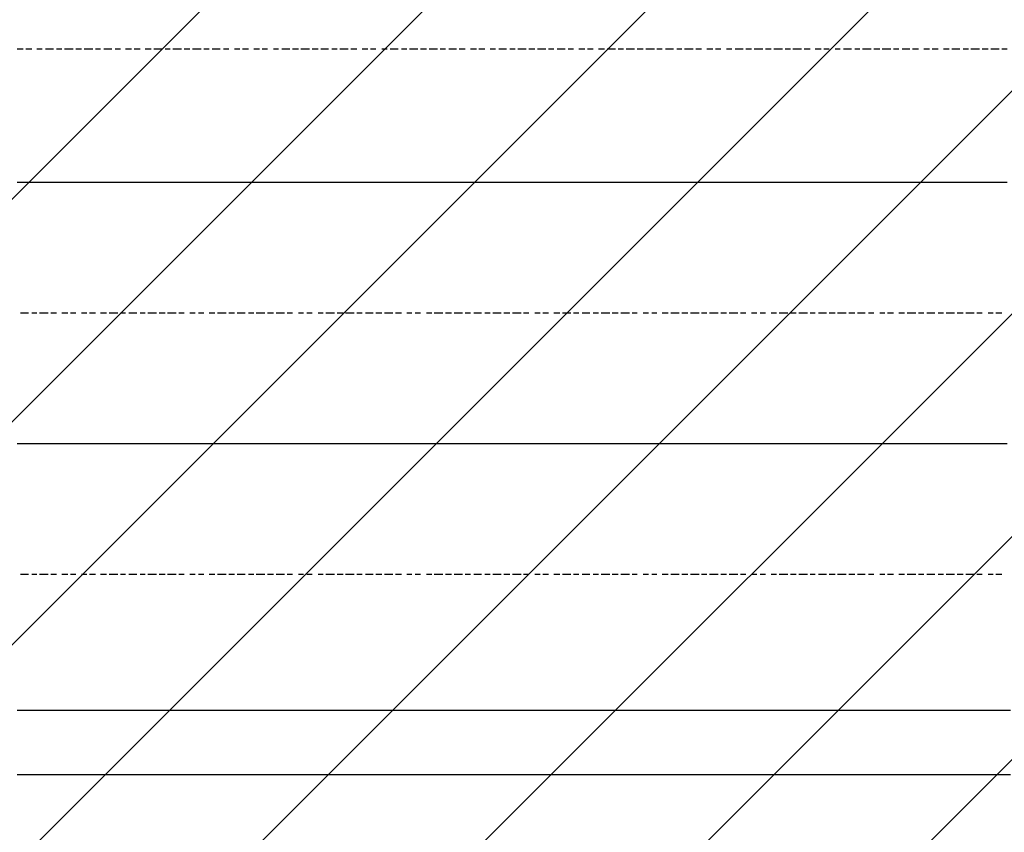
# Model space of a CAD drawing. Extents: x 997 to 109698, y 921 to 94021.
# Tile 619 of 656: x 31861 to 33360, y 45047 to 46284. Entities that reach past the tile are written whole.
import ezdxf

# ---------------------------------------------------------------- set-up
doc = ezdxf.new("R2010")
doc.units = 0
doc.header["$MEASUREMENT"] = 0
doc.layers.add('12', color=7, linetype='CONTINUOUS')
doc.layers.add('28', color=7, linetype='CONTINUOUS')

msp = doc.modelspace()

# ---------------------------------------------------------------- linework, layer by layer
at = {"layer": '12', "color": 1}
for p, q in [((31857.630503, 46239.563401), (31866.630503, 46239.563401)), ((31870.630503, 46239.563401), (31879.630503, 46239.563401)), ((31887.630503, 46239.563401), (31895.630503, 46239.563401)), ((31900.630503, 46239.563401), (31912.630503, 46239.563401)), ((31917.630503, 46239.563401), (31925.630503, 46239.563401)), ((31929.630503, 46239.563401), (31942.630503, 46239.563401)), ((31946.630503, 46239.563401), (31955.630503, 46239.563401)), ((31959.630503, 46239.563401), (31972.630503, 46239.563401)), ((31976.630503, 46239.563401), (31984.630503, 46239.563401)), ((31989.630503, 46239.563401), (32001.630503, 46239.563401)), ((32006.630503, 46239.563401), (32014.630503, 46239.563401)), ((32022.630503, 46239.563401), (32031.630503, 46239.563401)), ((32035.630503, 46239.563401), (32044.630503, 46239.563401)), ((32052.630503, 46239.563401), (32061.630503, 46239.563401)), ((32065.630503, 46239.563401), (32077.630503, 46239.563401)), ((32082.630503, 46239.563401), (32090.630503, 46239.563401)), ((32094.630503, 46239.563401), (32107.630503, 46239.563401)), ((32111.630503, 46239.563401), (32120.630503, 46239.563401)), ((32124.630503, 46239.563401), (32137.630503, 46239.563401)), ((32141.630503, 46239.563401), (32149.630503, 46239.563401)), ((32154.630503, 46239.563401), (32166.630503, 46239.563401)), ((32171.630503, 46239.563401), (32179.630503, 46239.563401)), ((32188.630503, 46239.563401), (32196.630503, 46239.563401)), ((32200.630503, 46239.563401), (32209.630503, 46239.563401)), ((32217.630503, 46239.563401), (32226.630503, 46239.563401)), ((32230.630503, 46239.563401), (32238.630503, 46239.563401)), ((32247.630503, 46239.563401), (32255.630503, 46239.563401)), ((32260.630503, 46239.563401), (32272.630503, 46239.563401)), ((32276.630503, 46239.563401), (32285.630503, 46239.563401)), ((32289.630503, 46239.563401), (32302.630503, 46239.563401)), ((32306.630503, 46239.563401), (32315.630503, 46239.563401)), ((32319.630503, 46239.563401), (32331.630503, 46239.563401)), ((32336.630503, 46239.563401), (32344.630503, 46239.563401)), ((32348.630503, 46239.563401), (32361.630503, 46239.563401)), ((32365.630503, 46239.563401), (32374.630503, 46239.563401)), ((32382.630503, 46239.563401), (32391.630503, 46239.563401)), ((32395.630503, 46239.563401), (32403.630503, 46239.563401)), ((32412.630503, 46239.563401), (32420.630503, 46239.563401)), ((32425.630503, 46239.563401), (32437.630503, 46239.563401)), ((32442.630503, 46239.563401), (32450.630503, 46239.563401)), ((32454.630503, 46239.563401), (32467.630503, 46239.563401)), ((32471.630503, 46239.563401), (32480.630503, 46239.563401)), ((32484.630503, 46239.563401), (32497.630503, 46239.563401)), ((32501.630503, 46239.563401), (32509.630503, 46239.563401)), ((32514.630503, 46239.563401), (32526.630503, 46239.563401)), ((32530.630503, 46239.563401), (32539.630503, 46239.563401)), ((32547.630503, 46239.563401), (32556.630503, 46239.563401)), ((32560.630503, 46239.563401), (32569.630503, 46239.563401)), ((32577.630503, 46239.563401), (32585.630503, 46239.563401)), ((32590.630503, 46239.563401), (32602.630503, 46239.563401)), ((32607.630503, 46239.563401), (32615.630503, 46239.563401)), ((32619.630503, 46239.563401), (32632.630503, 46239.563401)), ((32636.630503, 46239.563401), (32645.630503, 46239.563401)), ((32649.630503, 46239.563401), (32662.630503, 46239.563401)), ((32666.630503, 46239.563401), (32674.630503, 46239.563401)), ((32679.630503, 46239.563401), (32691.630503, 46239.563401)), ((32696.630503, 46239.563401), (32704.630503, 46239.563401)), ((32712.630503, 46239.563401), (32721.630503, 46239.563401)), ((32725.630503, 46239.563401), (32734.630503, 46239.563401)), ((32742.630503, 46239.563401), (32751.630503, 46239.563401)), ((32755.630503, 46239.563401), (32768.630503, 46239.563401)), ((32772.630503, 46239.563401), (32780.630503, 46239.563401)), ((32784.630503, 46239.563401), (32797.630503, 46239.563401)), ((32801.630503, 46239.563401), (32810.630503, 46239.563401)), ((32814.630503, 46239.563401), (32827.630503, 46239.563401)), ((32831.630503, 46239.563401), (32839.630503, 46239.563401)), ((32844.630503, 46239.563401), (32856.630503, 46239.563401)), ((32861.630503, 46239.563401), (32869.630503, 46239.563401)), ((32873.630503, 46239.563401), (32886.630503, 46239.563401)), ((32890.630503, 46239.563401), (32899.630503, 46239.563401)), ((32907.630503, 46239.563401), (32916.630503, 46239.563401)), ((32920.630503, 46239.563401), (32928.630503, 46239.563401)), ((32937.630503, 46239.563401), (32945.630503, 46239.563401)), ((32950.630503, 46239.563401), (32962.630503, 46239.563401)), ((32966.630503, 46239.563401), (32975.630503, 46239.563401)), ((32979.630503, 46239.563401), (32992.630503, 46239.563401)), ((32996.630503, 46239.563401), (33005.630503, 46239.563401)), ((33009.630503, 46239.563401), (33022.630503, 46239.563401)), ((33026.630503, 46239.563401), (33034.630503, 46239.563401)), ((33038.630503, 46239.563401), (33051.630503, 46239.563401)), ((33055.630503, 46239.563401), (33064.630503, 46239.563401)), ((33072.630503, 46239.563401), (33081.630503, 46239.563401)), ((33085.630503, 46239.563401), (33093.630503, 46239.563401)), ((33102.630503, 46239.563401), (33110.630503, 46239.563401)), ((33115.630503, 46239.563401), (33127.630503, 46239.563401)), ((33132.630503, 46239.563401), (33140.630503, 46239.563401)), ((33144.630503, 46239.563401), (33157.630503, 46239.563401)), ((33161.630503, 46239.563401), (33170.630503, 46239.563401)), ((33174.630503, 46239.563401), (33187.630503, 46239.563401)), ((33191.630503, 46239.563401), (33199.630503, 46239.563401)), ((33204.630503, 46239.563401), (33216.630503, 46239.563401)), ((33220.630503, 46239.563401), (33229.630503, 46239.563401)), ((33237.630503, 46239.563401), (33246.630503, 46239.563401)), ((33250.630503, 46239.563401), (33259.630503, 46239.563401)), ((33267.630503, 46239.563401), (33276.630503, 46239.563401)), ((33280.630503, 46239.563401), (33292.630503, 46239.563401)), ((33297.630503, 46239.563401), (33305.630503, 46239.563401)), ((33309.630503, 46239.563401), (33322.630503, 46239.563401)), ((33326.630503, 46239.563401), (33335.630503, 46239.563401)), ((33339.630503, 46239.563401), (33352.630503, 46239.563401)), ((33356.630503, 46239.563401), (33364.630503, 46239.563401)), ((31862.630503, 45837.563401), (31874.630503, 45837.563401)), ((31879.630503, 45837.563401), (31887.630503, 45837.563401)), ((31891.630503, 45837.563401), (31904.630503, 45837.563401)), ((31908.630503, 45837.563401), (31917.630503, 45837.563401)), ((31925.630503, 45837.563401), (31934.630503, 45837.563401)), ((31938.630503, 45837.563401), (31946.630503, 45837.563401)), ((31955.630503, 45837.563401), (31963.630503, 45837.563401)), ((31967.630503, 45837.563401), (31976.630503, 45837.563401)), ((31984.630503, 45837.563401), (31993.630503, 45837.563401)), ((31997.630503, 45837.563401), (32010.630503, 45837.563401)), ((32014.630503, 45837.563401), (32022.630503, 45837.563401)), ((32027.630503, 45837.563401), (32039.630503, 45837.563401)), ((32044.630503, 45837.563401), (32052.630503, 45837.563401)), ((32056.630503, 45837.563401), (32069.630503, 45837.563401)), ((32073.630503, 45837.563401), (32082.630503, 45837.563401)), ((32086.630503, 45837.563401), (32099.630503, 45837.563401)), ((32103.630503, 45837.563401), (32111.630503, 45837.563401)), ((32120.630503, 45837.563401), (32128.630503, 45837.563401)), ((32133.630503, 45837.563401), (32141.630503, 45837.563401)), ((32149.630503, 45837.563401), (32158.630503, 45837.563401)), ((32162.630503, 45837.563401), (32175.630503, 45837.563401)), ((32179.630503, 45837.563401), (32188.630503, 45837.563401)), ((32192.630503, 45837.563401), (32204.630503, 45837.563401)), ((32209.630503, 45837.563401), (32217.630503, 45837.563401)), ((32221.630503, 45837.563401), (32234.630503, 45837.563401)), ((32238.630503, 45837.563401), (32247.630503, 45837.563401)), ((32251.630503, 45837.563401), (32264.630503, 45837.563401)), ((32268.630503, 45837.563401), (32276.630503, 45837.563401)), ((32285.630503, 45837.563401), (32293.630503, 45837.563401)), ((32298.630503, 45837.563401), (32306.630503, 45837.563401)), ((32315.630503, 45837.563401), (32323.630503, 45837.563401)), ((32327.630503, 45837.563401), (32340.630503, 45837.563401)), ((32344.630503, 45837.563401), (32353.630503, 45837.563401)), ((32357.630503, 45837.563401), (32370.630503, 45837.563401)), ((32374.630503, 45837.563401), (32382.630503, 45837.563401)), ((32387.630503, 45837.563401), (32399.630503, 45837.563401)), ((32403.630503, 45837.563401), (32412.630503, 45837.563401)), ((32416.630503, 45837.563401), (32429.630503, 45837.563401)), ((32433.630503, 45837.563401), (32442.630503, 45837.563401)), ((32450.630503, 45837.563401), (32458.630503, 45837.563401)), ((32463.630503, 45837.563401), (32471.630503, 45837.563401)), ((32480.630503, 45837.563401), (32488.630503, 45837.563401)), ((32492.630503, 45837.563401), (32505.630503, 45837.563401)), ((32509.630503, 45837.563401), (32518.630503, 45837.563401)), ((32522.630503, 45837.563401), (32535.630503, 45837.563401)), ((32539.630503, 45837.563401), (32547.630503, 45837.563401)), ((32552.630503, 45837.563401), (32564.630503, 45837.563401)), ((32569.630503, 45837.563401), (32577.630503, 45837.563401)), ((32581.630503, 45837.563401), (32594.630503, 45837.563401)), ((32598.630503, 45837.563401), (32607.630503, 45837.563401)), ((32611.630503, 45837.563401), (32624.630503, 45837.563401)), ((32628.630503, 45837.563401), (32636.630503, 45837.563401)), ((32645.630503, 45837.563401), (32653.630503, 45837.563401)), ((32657.630503, 45837.563401), (32666.630503, 45837.563401)), ((32674.630503, 45837.563401), (32683.630503, 45837.563401)), ((32687.630503, 45837.563401), (32700.630503, 45837.563401)), ((32704.630503, 45837.563401), (32712.630503, 45837.563401)), ((32717.630503, 45837.563401), (32729.630503, 45837.563401)), ((32734.630503, 45837.563401), (32742.630503, 45837.563401)), ((32746.630503, 45837.563401), (32759.630503, 45837.563401)), ((32763.630503, 45837.563401), (32772.630503, 45837.563401)), ((32776.630503, 45837.563401), (32789.630503, 45837.563401)), ((32793.630503, 45837.563401), (32801.630503, 45837.563401)), ((32810.630503, 45837.563401), (32818.630503, 45837.563401)), ((32823.630503, 45837.563401), (32831.630503, 45837.563401)), ((32839.630503, 45837.563401), (32848.630503, 45837.563401)), ((32852.630503, 45837.563401), (32865.630503, 45837.563401)), ((32869.630503, 45837.563401), (32878.630503, 45837.563401)), ((32882.630503, 45837.563401), (32895.630503, 45837.563401)), ((32899.630503, 45837.563401), (32907.630503, 45837.563401)), ((32911.630503, 45837.563401), (32924.630503, 45837.563401)), ((32928.630503, 45837.563401), (32937.630503, 45837.563401)), ((32941.630503, 45837.563401), (32954.630503, 45837.563401)), ((32958.630503, 45837.563401), (32966.630503, 45837.563401)), ((32975.630503, 45837.563401), (32983.630503, 45837.563401)), ((32988.630503, 45837.563401), (32996.630503, 45837.563401)), ((33005.630503, 45837.563401), (33013.630503, 45837.563401)), ((33017.630503, 45837.563401), (33030.630503, 45837.563401)), ((33034.630503, 45837.563401), (33043.630503, 45837.563401)), ((33047.630503, 45837.563401), (33060.630503, 45837.563401)), ((33064.630503, 45837.563401), (33072.630503, 45837.563401)), ((33077.630503, 45837.563401), (33089.630503, 45837.563401)), ((33093.630503, 45837.563401), (33102.630503, 45837.563401)), ((33106.630503, 45837.563401), (33119.630503, 45837.563401)), ((33123.630503, 45837.563401), (33132.630503, 45837.563401)), ((33136.630503, 45837.563401), (33148.630503, 45837.563401)), ((33153.630503, 45837.563401), (33161.630503, 45837.563401)), ((33170.630503, 45837.563401), (33178.630503, 45837.563401)), ((33182.630503, 45837.563401), (33191.630503, 45837.563401)), ((33199.630503, 45837.563401), (33208.630503, 45837.563401)), ((33212.630503, 45837.563401), (33225.630503, 45837.563401)), ((33229.630503, 45837.563401), (33237.630503, 45837.563401)), ((33242.630503, 45837.563401), (33254.630503, 45837.563401)), ((33259.630503, 45837.563401), (33267.630503, 45837.563401)), ((33271.630503, 45837.563401), (33284.630503, 45837.563401)), ((33288.630503, 45837.563401), (33297.630503, 45837.563401)), ((33301.630503, 45837.563401), (33314.630503, 45837.563401)), ((33318.630503, 45837.563401), (33326.630503, 45837.563401)), ((33335.630503, 45837.563401), (33343.630503, 45837.563401)), ((33347.630503, 45837.563401), (33356.630503, 45837.563401)), ((31862.630503, 45439.563401), (31874.630503, 45439.563401)), ((31879.630503, 45439.563401), (31887.630503, 45439.563401)), ((31891.630503, 45439.563401), (31904.630503, 45439.563401)), ((31908.630503, 45439.563401), (31917.630503, 45439.563401)), ((31925.630503, 45439.563401), (31934.630503, 45439.563401)), ((31938.630503, 45439.563401), (31946.630503, 45439.563401)), ((31955.630503, 45439.563401), (31963.630503, 45439.563401)), ((31967.630503, 45439.563401), (31976.630503, 45439.563401)), ((31984.630503, 45439.563401), (31993.630503, 45439.563401)), ((31997.630503, 45439.563401), (32010.630503, 45439.563401)), ((32014.630503, 45439.563401), (32022.630503, 45439.563401)), ((32027.630503, 45439.563401), (32039.630503, 45439.563401)), ((32044.630503, 45439.563401), (32052.630503, 45439.563401)), ((32056.630503, 45439.563401), (32069.630503, 45439.563401)), ((32073.630503, 45439.563401), (32082.630503, 45439.563401)), ((32086.630503, 45439.563401), (32099.630503, 45439.563401)), ((32103.630503, 45439.563401), (32111.630503, 45439.563401)), ((32120.630503, 45439.563401), (32128.630503, 45439.563401)), ((32133.630503, 45439.563401), (32141.630503, 45439.563401)), ((32149.630503, 45439.563401), (32158.630503, 45439.563401)), ((32162.630503, 45439.563401), (32175.630503, 45439.563401)), ((32179.630503, 45439.563401), (32188.630503, 45439.563401)), ((32192.630503, 45439.563401), (32204.630503, 45439.563401)), ((32209.630503, 45439.563401), (32217.630503, 45439.563401)), ((32221.630503, 45439.563401), (32234.630503, 45439.563401)), ((32238.630503, 45439.563401), (32247.630503, 45439.563401)), ((32251.630503, 45439.563401), (32264.630503, 45439.563401)), ((32268.630503, 45439.563401), (32276.630503, 45439.563401)), ((32285.630503, 45439.563401), (32293.630503, 45439.563401)), ((32298.630503, 45439.563401), (32306.630503, 45439.563401)), ((32315.630503, 45439.563401), (32323.630503, 45439.563401)), ((32327.630503, 45439.563401), (32340.630503, 45439.563401)), ((32344.630503, 45439.563401), (32353.630503, 45439.563401)), ((32357.630503, 45439.563401), (32370.630503, 45439.563401)), ((32374.630503, 45439.563401), (32382.630503, 45439.563401)), ((32387.630503, 45439.563401), (32399.630503, 45439.563401)), ((32403.630503, 45439.563401), (32412.630503, 45439.563401)), ((32416.630503, 45439.563401), (32429.630503, 45439.563401)), ((32433.630503, 45439.563401), (32442.630503, 45439.563401)), ((32450.630503, 45439.563401), (32458.630503, 45439.563401)), ((32463.630503, 45439.563401), (32471.630503, 45439.563401)), ((32480.630503, 45439.563401), (32488.630503, 45439.563401)), ((32492.630503, 45439.563401), (32505.630503, 45439.563401)), ((32509.630503, 45439.563401), (32518.630503, 45439.563401)), ((32522.630503, 45439.563401), (32535.630503, 45439.563401)), ((32539.630503, 45439.563401), (32547.630503, 45439.563401)), ((32552.630503, 45439.563401), (32564.630503, 45439.563401)), ((32569.630503, 45439.563401), (32577.630503, 45439.563401)), ((32581.630503, 45439.563401), (32594.630503, 45439.563401)), ((32598.630503, 45439.563401), (32607.630503, 45439.563401)), ((32611.630503, 45439.563401), (32624.630503, 45439.563401)), ((32628.630503, 45439.563401), (32636.630503, 45439.563401)), ((32645.630503, 45439.563401), (32653.630503, 45439.563401)), ((32657.630503, 45439.563401), (32666.630503, 45439.563401)), ((32674.630503, 45439.563401), (32683.630503, 45439.563401)), ((32687.630503, 45439.563401), (32700.630503, 45439.563401)), ((32704.630503, 45439.563401), (32712.630503, 45439.563401)), ((32717.630503, 45439.563401), (32729.630503, 45439.563401)), ((32734.630503, 45439.563401), (32742.630503, 45439.563401)), ((32746.630503, 45439.563401), (32759.630503, 45439.563401)), ((32763.630503, 45439.563401), (32772.630503, 45439.563401)), ((32776.630503, 45439.563401), (32789.630503, 45439.563401)), ((32793.630503, 45439.563401), (32801.630503, 45439.563401)), ((32810.630503, 45439.563401), (32818.630503, 45439.563401)), ((32823.630503, 45439.563401), (32831.630503, 45439.563401)), ((32839.630503, 45439.563401), (32848.630503, 45439.563401)), ((32852.630503, 45439.563401), (32865.630503, 45439.563401)), ((32869.630503, 45439.563401), (32878.630503, 45439.563401)), ((32882.630503, 45439.563401), (32895.630503, 45439.563401)), ((32899.630503, 45439.563401), (32907.630503, 45439.563401)), ((32911.630503, 45439.563401), (32924.630503, 45439.563401)), ((32928.630503, 45439.563401), (32937.630503, 45439.563401)), ((32941.630503, 45439.563401), (32954.630503, 45439.563401)), ((32958.630503, 45439.563401), (32966.630503, 45439.563401)), ((32975.630503, 45439.563401), (32983.630503, 45439.563401)), ((32988.630503, 45439.563401), (32996.630503, 45439.563401)), ((33005.630503, 45439.563401), (33013.630503, 45439.563401)), ((33017.630503, 45439.563401), (33030.630503, 45439.563401)), ((33034.630503, 45439.563401), (33043.630503, 45439.563401)), ((33047.630503, 45439.563401), (33060.630503, 45439.563401)), ((33064.630503, 45439.563401), (33072.630503, 45439.563401)), ((33077.630503, 45439.563401), (33089.630503, 45439.563401)), ((33093.630503, 45439.563401), (33102.630503, 45439.563401)), ((33106.630503, 45439.563401), (33119.630503, 45439.563401)), ((33123.630503, 45439.563401), (33132.630503, 45439.563401)), ((33136.630503, 45439.563401), (33148.630503, 45439.563401)), ((33153.630503, 45439.563401), (33161.630503, 45439.563401)), ((33170.630503, 45439.563401), (33178.630503, 45439.563401)), ((33182.630503, 45439.563401), (33191.630503, 45439.563401)), ((33199.630503, 45439.563401), (33208.630503, 45439.563401)), ((33212.630503, 45439.563401), (33225.630503, 45439.563401)), ((33229.630503, 45439.563401), (33237.630503, 45439.563401)), ((33242.630503, 45439.563401), (33254.630503, 45439.563401)), ((33259.630503, 45439.563401), (33267.630503, 45439.563401)), ((33271.630503, 45439.563401), (33284.630503, 45439.563401)), ((33288.630503, 45439.563401), (33297.630503, 45439.563401)), ((33301.630503, 45439.563401), (33314.630503, 45439.563401)), ((33318.630503, 45439.563401), (33326.630503, 45439.563401)), ((33335.630503, 45439.563401), (33343.630503, 45439.563401)), ((33347.630503, 45439.563401), (33356.630503, 45439.563401))]:
    msp.add_line(p, q, dxfattribs=at)
at = {"layer": '12', "color": 5}
for p, q in [((31857.630503, 46036.563401), (31866.630503, 46036.563401)), ((31866.630503, 46036.563401), (31874.630503, 46036.563401)), ((31874.630503, 46036.563401), (31887.630503, 46036.563401)), ((31887.630503, 46036.563401), (31895.630503, 46036.563401)), ((31895.630503, 46036.563401), (31904.630503, 46036.563401)), ((31904.630503, 46036.563401), (31917.630503, 46036.563401)), ((31917.630503, 46036.563401), (31925.630503, 46036.563401)), ((31925.630503, 46036.563401), (31934.630503, 46036.563401)), ((31934.630503, 46036.563401), (31946.630503, 46036.563401)), ((31946.630503, 46036.563401), (31955.630503, 46036.563401)), ((31955.630503, 46036.563401), (31967.630503, 46036.563401)), ((31967.630503, 46036.563401), (31976.630503, 46036.563401)), ((31976.630503, 46036.563401), (31984.630503, 46036.563401)), ((31984.630503, 46036.563401), (31997.630503, 46036.563401)), ((31997.630503, 46036.563401), (32006.630503, 46036.563401)), ((32006.630503, 46036.563401), (32014.630503, 46036.563401)), ((32014.630503, 46036.563401), (32027.630503, 46036.563401)), ((32027.630503, 46036.563401), (32035.630503, 46036.563401)), ((32035.630503, 46036.563401), (32044.630503, 46036.563401)), ((32044.630503, 46036.563401), (32056.630503, 46036.563401)), ((32056.630503, 46036.563401), (32065.630503, 46036.563401)), ((32065.630503, 46036.563401), (32077.630503, 46036.563401)), ((32077.630503, 46036.563401), (32086.630503, 46036.563401)), ((32086.630503, 46036.563401), (32094.630503, 46036.563401)), ((32094.630503, 46036.563401), (32107.630503, 46036.563401)), ((32107.630503, 46036.563401), (32116.630503, 46036.563401)), ((32116.630503, 46036.563401), (32124.630503, 46036.563401)), ((32124.630503, 46036.563401), (32137.630503, 46036.563401)), ((32137.630503, 46036.563401), (32145.630503, 46036.563401)), ((32145.630503, 46036.563401), (32154.630503, 46036.563401)), ((32154.630503, 46036.563401), (32166.630503, 46036.563401)), ((32166.630503, 46036.563401), (32175.630503, 46036.563401)), ((32175.630503, 46036.563401), (32188.630503, 46036.563401)), ((32188.630503, 46036.563401), (32196.630503, 46036.563401)), ((32196.630503, 46036.563401), (32204.630503, 46036.563401)), ((32204.630503, 46036.563401), (32217.630503, 46036.563401)), ((32217.630503, 46036.563401), (32226.630503, 46036.563401)), ((32226.630503, 46036.563401), (32234.630503, 46036.563401)), ((32234.630503, 46036.563401), (32247.630503, 46036.563401)), ((32247.630503, 46036.563401), (32255.630503, 46036.563401)), ((32255.630503, 46036.563401), (32264.630503, 46036.563401)), ((32264.630503, 46036.563401), (32276.630503, 46036.563401)), ((32276.630503, 46036.563401), (32285.630503, 46036.563401)), ((32285.630503, 46036.563401), (32293.630503, 46036.563401)), ((32293.630503, 46036.563401), (32306.630503, 46036.563401)), ((32306.630503, 46036.563401), (32315.630503, 46036.563401)), ((32315.630503, 46036.563401), (32327.630503, 46036.563401)), ((32327.630503, 46036.563401), (32336.630503, 46036.563401)), ((32336.630503, 46036.563401), (32344.630503, 46036.563401)), ((32344.630503, 46036.563401), (32357.630503, 46036.563401)), ((32357.630503, 46036.563401), (32365.630503, 46036.563401)), ((32365.630503, 46036.563401), (32374.630503, 46036.563401)), ((32374.630503, 46036.563401), (32387.630503, 46036.563401)), ((32387.630503, 46036.563401), (32395.630503, 46036.563401)), ((32395.630503, 46036.563401), (32403.630503, 46036.563401)), ((32403.630503, 46036.563401), (32416.630503, 46036.563401)), ((32416.630503, 46036.563401), (32425.630503, 46036.563401)), ((32425.630503, 46036.563401), (32437.630503, 46036.563401)), ((32437.630503, 46036.563401), (32446.630503, 46036.563401)), ((32446.630503, 46036.563401), (32454.630503, 46036.563401)), ((32454.630503, 46036.563401), (32467.630503, 46036.563401)), ((32467.630503, 46036.563401), (32475.630503, 46036.563401)), ((32475.630503, 46036.563401), (32484.630503, 46036.563401)), ((32484.630503, 46036.563401), (32497.630503, 46036.563401)), ((32497.630503, 46036.563401), (32505.630503, 46036.563401)), ((32505.630503, 46036.563401), (32514.630503, 46036.563401)), ((32514.630503, 46036.563401), (32526.630503, 46036.563401)), ((32526.630503, 46036.563401), (32535.630503, 46036.563401)), ((32535.630503, 46036.563401), (32547.630503, 46036.563401)), ((32547.630503, 46036.563401), (32556.630503, 46036.563401)), ((32556.630503, 46036.563401), (32564.630503, 46036.563401)), ((32564.630503, 46036.563401), (32577.630503, 46036.563401)), ((32577.630503, 46036.563401), (32585.630503, 46036.563401)), ((32585.630503, 46036.563401), (32594.630503, 46036.563401)), ((32594.630503, 46036.563401), (32607.630503, 46036.563401)), ((32607.630503, 46036.563401), (32615.630503, 46036.563401)), ((32615.630503, 46036.563401), (32624.630503, 46036.563401)), ((32624.630503, 46036.563401), (32636.630503, 46036.563401)), ((32636.630503, 46036.563401), (32645.630503, 46036.563401)), ((32645.630503, 46036.563401), (32657.630503, 46036.563401)), ((32657.630503, 46036.563401), (32666.630503, 46036.563401)), ((32666.630503, 46036.563401), (32674.630503, 46036.563401)), ((32674.630503, 46036.563401), (32687.630503, 46036.563401)), ((32687.630503, 46036.563401), (32696.630503, 46036.563401)), ((32696.630503, 46036.563401), (32704.630503, 46036.563401)), ((32704.630503, 46036.563401), (32717.630503, 46036.563401)), ((32717.630503, 46036.563401), (32725.630503, 46036.563401)), ((32725.630503, 46036.563401), (32734.630503, 46036.563401)), ((32734.630503, 46036.563401), (32746.630503, 46036.563401)), ((32746.630503, 46036.563401), (32755.630503, 46036.563401)), ((32755.630503, 46036.563401), (32768.630503, 46036.563401)), ((32768.630503, 46036.563401), (32776.630503, 46036.563401)), ((32776.630503, 46036.563401), (32784.630503, 46036.563401)), ((32784.630503, 46036.563401), (32797.630503, 46036.563401)), ((32797.630503, 46036.563401), (32806.630503, 46036.563401)), ((32806.630503, 46036.563401), (32814.630503, 46036.563401)), ((32814.630503, 46036.563401), (32827.630503, 46036.563401)), ((32827.630503, 46036.563401), (32835.630503, 46036.563401)), ((32835.630503, 46036.563401), (32844.630503, 46036.563401)), ((32844.630503, 46036.563401), (32856.630503, 46036.563401)), ((32856.630503, 46036.563401), (32865.630503, 46036.563401)), ((32865.630503, 46036.563401), (32873.630503, 46036.563401)), ((32873.630503, 46036.563401), (32886.630503, 46036.563401)), ((32886.630503, 46036.563401), (32895.630503, 46036.563401)), ((32895.630503, 46036.563401), (32907.630503, 46036.563401)), ((32907.630503, 46036.563401), (32916.630503, 46036.563401)), ((32916.630503, 46036.563401), (32924.630503, 46036.563401)), ((32924.630503, 46036.563401), (32937.630503, 46036.563401)), ((32937.630503, 46036.563401), (32945.630503, 46036.563401)), ((32945.630503, 46036.563401), (32954.630503, 46036.563401)), ((32954.630503, 46036.563401), (32966.630503, 46036.563401)), ((32966.630503, 46036.563401), (32975.630503, 46036.563401)), ((32975.630503, 46036.563401), (32983.630503, 46036.563401)), ((32983.630503, 46036.563401), (32996.630503, 46036.563401)), ((32996.630503, 46036.563401), (33005.630503, 46036.563401)), ((33005.630503, 46036.563401), (33017.630503, 46036.563401)), ((33017.630503, 46036.563401), (33026.630503, 46036.563401)), ((33026.630503, 46036.563401), (33034.630503, 46036.563401)), ((33034.630503, 46036.563401), (33047.630503, 46036.563401)), ((33047.630503, 46036.563401), (33055.630503, 46036.563401)), ((33055.630503, 46036.563401), (33064.630503, 46036.563401)), ((33064.630503, 46036.563401), (33077.630503, 46036.563401)), ((33077.630503, 46036.563401), (33085.630503, 46036.563401)), ((33085.630503, 46036.563401), (33093.630503, 46036.563401)), ((33093.630503, 46036.563401), (33106.630503, 46036.563401)), ((33106.630503, 46036.563401), (33115.630503, 46036.563401)), ((33115.630503, 46036.563401), (33127.630503, 46036.563401)), ((33127.630503, 46036.563401), (33136.630503, 46036.563401)), ((33136.630503, 46036.563401), (33144.630503, 46036.563401)), ((33144.630503, 46036.563401), (33157.630503, 46036.563401)), ((33157.630503, 46036.563401), (33165.630503, 46036.563401)), ((33165.630503, 46036.563401), (33174.630503, 46036.563401)), ((33174.630503, 46036.563401), (33187.630503, 46036.563401)), ((33187.630503, 46036.563401), (33195.630503, 46036.563401)), ((33195.630503, 46036.563401), (33204.630503, 46036.563401)), ((33204.630503, 46036.563401), (33216.630503, 46036.563401)), ((33216.630503, 46036.563401), (33225.630503, 46036.563401)), ((33225.630503, 46036.563401), (33237.630503, 46036.563401)), ((33237.630503, 46036.563401), (33246.630503, 46036.563401)), ((33246.630503, 46036.563401), (33254.630503, 46036.563401)), ((33254.630503, 46036.563401), (33267.630503, 46036.563401)), ((33267.630503, 46036.563401), (33276.630503, 46036.563401)), ((33276.630503, 46036.563401), (33284.630503, 46036.563401)), ((33284.630503, 46036.563401), (33297.630503, 46036.563401)), ((33297.630503, 46036.563401), (33305.630503, 46036.563401)), ((33305.630503, 46036.563401), (33314.630503, 46036.563401)), ((33314.630503, 46036.563401), (33326.630503, 46036.563401)), ((33326.630503, 46036.563401), (33335.630503, 46036.563401)), ((33335.630503, 46036.563401), (33347.630503, 46036.563401)), ((33347.630503, 46036.563401), (33356.630503, 46036.563401)), ((33356.630503, 46036.563401), (33364.630503, 46036.563401)), ((31857.630503, 45638.563401), (31866.630503, 45638.563401)), ((31866.630503, 45638.563401), (31874.630503, 45638.563401)), ((31874.630503, 45638.563401), (31887.630503, 45638.563401)), ((31887.630503, 45638.563401), (31895.630503, 45638.563401)), ((31895.630503, 45638.563401), (31904.630503, 45638.563401)), ((31904.630503, 45638.563401), (31917.630503, 45638.563401)), ((31917.630503, 45638.563401), (31925.630503, 45638.563401)), ((31925.630503, 45638.563401), (31934.630503, 45638.563401)), ((31934.630503, 45638.563401), (31946.630503, 45638.563401)), ((31946.630503, 45638.563401), (31955.630503, 45638.563401)), ((31955.630503, 45638.563401), (31967.630503, 45638.563401)), ((31967.630503, 45638.563401), (31976.630503, 45638.563401)), ((31976.630503, 45638.563401), (31984.630503, 45638.563401)), ((31984.630503, 45638.563401), (31997.630503, 45638.563401)), ((31997.630503, 45638.563401), (32006.630503, 45638.563401)), ((32006.630503, 45638.563401), (32014.630503, 45638.563401)), ((32014.630503, 45638.563401), (32027.630503, 45638.563401)), ((32027.630503, 45638.563401), (32035.630503, 45638.563401)), ((32035.630503, 45638.563401), (32044.630503, 45638.563401)), ((32044.630503, 45638.563401), (32056.630503, 45638.563401)), ((32056.630503, 45638.563401), (32065.630503, 45638.563401)), ((32065.630503, 45638.563401), (32077.630503, 45638.563401)), ((32077.630503, 45638.563401), (32086.630503, 45638.563401)), ((32086.630503, 45638.563401), (32094.630503, 45638.563401)), ((32094.630503, 45638.563401), (32107.630503, 45638.563401)), ((32107.630503, 45638.563401), (32116.630503, 45638.563401)), ((32116.630503, 45638.563401), (32124.630503, 45638.563401)), ((32124.630503, 45638.563401), (32137.630503, 45638.563401)), ((32137.630503, 45638.563401), (32145.630503, 45638.563401)), ((32145.630503, 45638.563401), (32154.630503, 45638.563401)), ((32154.630503, 45638.563401), (32166.630503, 45638.563401)), ((32166.630503, 45638.563401), (32175.630503, 45638.563401)), ((32175.630503, 45638.563401), (32188.630503, 45638.563401)), ((32188.630503, 45638.563401), (32196.630503, 45638.563401)), ((32196.630503, 45638.563401), (32204.630503, 45638.563401)), ((32204.630503, 45638.563401), (32217.630503, 45638.563401)), ((32217.630503, 45638.563401), (32226.630503, 45638.563401)), ((32226.630503, 45638.563401), (32234.630503, 45638.563401)), ((32234.630503, 45638.563401), (32247.630503, 45638.563401)), ((32247.630503, 45638.563401), (32255.630503, 45638.563401)), ((32255.630503, 45638.563401), (32264.630503, 45638.563401)), ((32264.630503, 45638.563401), (32276.630503, 45638.563401)), ((32276.630503, 45638.563401), (32285.630503, 45638.563401)), ((32285.630503, 45638.563401), (32293.630503, 45638.563401)), ((32293.630503, 45638.563401), (32306.630503, 45638.563401)), ((32306.630503, 45638.563401), (32315.630503, 45638.563401)), ((32315.630503, 45638.563401), (32327.630503, 45638.563401)), ((32327.630503, 45638.563401), (32336.630503, 45638.563401)), ((32336.630503, 45638.563401), (32344.630503, 45638.563401)), ((32344.630503, 45638.563401), (32357.630503, 45638.563401)), ((32357.630503, 45638.563401), (32365.630503, 45638.563401)), ((32365.630503, 45638.563401), (32374.630503, 45638.563401)), ((32374.630503, 45638.563401), (32387.630503, 45638.563401)), ((32387.630503, 45638.563401), (32395.630503, 45638.563401)), ((32395.630503, 45638.563401), (32403.630503, 45638.563401)), ((32403.630503, 45638.563401), (32416.630503, 45638.563401)), ((32416.630503, 45638.563401), (32425.630503, 45638.563401)), ((32425.630503, 45638.563401), (32437.630503, 45638.563401)), ((32437.630503, 45638.563401), (32446.630503, 45638.563401)), ((32446.630503, 45638.563401), (32454.630503, 45638.563401)), ((32454.630503, 45638.563401), (32467.630503, 45638.563401)), ((32467.630503, 45638.563401), (32475.630503, 45638.563401)), ((32475.630503, 45638.563401), (32484.630503, 45638.563401)), ((32484.630503, 45638.563401), (32497.630503, 45638.563401)), ((32497.630503, 45638.563401), (32505.630503, 45638.563401)), ((32505.630503, 45638.563401), (32514.630503, 45638.563401)), ((32514.630503, 45638.563401), (32526.630503, 45638.563401)), ((32526.630503, 45638.563401), (32535.630503, 45638.563401)), ((32535.630503, 45638.563401), (32547.630503, 45638.563401)), ((32547.630503, 45638.563401), (32556.630503, 45638.563401)), ((32556.630503, 45638.563401), (32564.630503, 45638.563401)), ((32564.630503, 45638.563401), (32577.630503, 45638.563401)), ((32577.630503, 45638.563401), (32585.630503, 45638.563401)), ((32585.630503, 45638.563401), (32594.630503, 45638.563401)), ((32594.630503, 45638.563401), (32607.630503, 45638.563401)), ((32607.630503, 45638.563401), (32615.630503, 45638.563401)), ((32615.630503, 45638.563401), (32624.630503, 45638.563401)), ((32624.630503, 45638.563401), (32636.630503, 45638.563401)), ((32636.630503, 45638.563401), (32645.630503, 45638.563401)), ((32645.630503, 45638.563401), (32657.630503, 45638.563401)), ((32657.630503, 45638.563401), (32666.630503, 45638.563401)), ((32666.630503, 45638.563401), (32674.630503, 45638.563401)), ((32674.630503, 45638.563401), (32687.630503, 45638.563401)), ((32687.630503, 45638.563401), (32696.630503, 45638.563401)), ((32696.630503, 45638.563401), (32704.630503, 45638.563401)), ((32704.630503, 45638.563401), (32717.630503, 45638.563401)), ((32717.630503, 45638.563401), (32725.630503, 45638.563401)), ((32725.630503, 45638.563401), (32734.630503, 45638.563401)), ((32734.630503, 45638.563401), (32746.630503, 45638.563401)), ((32746.630503, 45638.563401), (32755.630503, 45638.563401)), ((32755.630503, 45638.563401), (32768.630503, 45638.563401)), ((32768.630503, 45638.563401), (32776.630503, 45638.563401)), ((32776.630503, 45638.563401), (32784.630503, 45638.563401)), ((32784.630503, 45638.563401), (32797.630503, 45638.563401)), ((32797.630503, 45638.563401), (32806.630503, 45638.563401)), ((32806.630503, 45638.563401), (32814.630503, 45638.563401)), ((32814.630503, 45638.563401), (32827.630503, 45638.563401)), ((32827.630503, 45638.563401), (32835.630503, 45638.563401)), ((32835.630503, 45638.563401), (32844.630503, 45638.563401)), ((32844.630503, 45638.563401), (32856.630503, 45638.563401)), ((32856.630503, 45638.563401), (32865.630503, 45638.563401)), ((32865.630503, 45638.563401), (32873.630503, 45638.563401)), ((32873.630503, 45638.563401), (32886.630503, 45638.563401)), ((32886.630503, 45638.563401), (32895.630503, 45638.563401)), ((32895.630503, 45638.563401), (32907.630503, 45638.563401)), ((32907.630503, 45638.563401), (32916.630503, 45638.563401)), ((32916.630503, 45638.563401), (32924.630503, 45638.563401)), ((32924.630503, 45638.563401), (32937.630503, 45638.563401)), ((32937.630503, 45638.563401), (32945.630503, 45638.563401)), ((32945.630503, 45638.563401), (32954.630503, 45638.563401)), ((32954.630503, 45638.563401), (32966.630503, 45638.563401)), ((32966.630503, 45638.563401), (32975.630503, 45638.563401)), ((32975.630503, 45638.563401), (32983.630503, 45638.563401)), ((32983.630503, 45638.563401), (32996.630503, 45638.563401)), ((32996.630503, 45638.563401), (33005.630503, 45638.563401)), ((33005.630503, 45638.563401), (33017.630503, 45638.563401)), ((33017.630503, 45638.563401), (33026.630503, 45638.563401)), ((33026.630503, 45638.563401), (33034.630503, 45638.563401)), ((33034.630503, 45638.563401), (33047.630503, 45638.563401)), ((33047.630503, 45638.563401), (33055.630503, 45638.563401)), ((33055.630503, 45638.563401), (33064.630503, 45638.563401)), ((33064.630503, 45638.563401), (33077.630503, 45638.563401)), ((33077.630503, 45638.563401), (33085.630503, 45638.563401)), ((33085.630503, 45638.563401), (33093.630503, 45638.563401)), ((33093.630503, 45638.563401), (33106.630503, 45638.563401)), ((33106.630503, 45638.563401), (33115.630503, 45638.563401)), ((33115.630503, 45638.563401), (33127.630503, 45638.563401)), ((33127.630503, 45638.563401), (33136.630503, 45638.563401)), ((33136.630503, 45638.563401), (33144.630503, 45638.563401)), ((33144.630503, 45638.563401), (33157.630503, 45638.563401)), ((33157.630503, 45638.563401), (33165.630503, 45638.563401)), ((33165.630503, 45638.563401), (33174.630503, 45638.563401)), ((33174.630503, 45638.563401), (33187.630503, 45638.563401)), ((33187.630503, 45638.563401), (33195.630503, 45638.563401)), ((33195.630503, 45638.563401), (33204.630503, 45638.563401)), ((33204.630503, 45638.563401), (33216.630503, 45638.563401)), ((33216.630503, 45638.563401), (33225.630503, 45638.563401)), ((33225.630503, 45638.563401), (33237.630503, 45638.563401)), ((33237.630503, 45638.563401), (33246.630503, 45638.563401)), ((33246.630503, 45638.563401), (33254.630503, 45638.563401)), ((33254.630503, 45638.563401), (33267.630503, 45638.563401)), ((33267.630503, 45638.563401), (33276.630503, 45638.563401)), ((33276.630503, 45638.563401), (33284.630503, 45638.563401)), ((33284.630503, 45638.563401), (33297.630503, 45638.563401)), ((33297.630503, 45638.563401), (33305.630503, 45638.563401)), ((33305.630503, 45638.563401), (33314.630503, 45638.563401)), ((33314.630503, 45638.563401), (33326.630503, 45638.563401)), ((33326.630503, 45638.563401), (33335.630503, 45638.563401)), ((33335.630503, 45638.563401), (33347.630503, 45638.563401)), ((33347.630503, 45638.563401), (33356.630503, 45638.563401)), ((33356.630503, 45638.563401), (33364.630503, 45638.563401)), ((31857.630503, 45232.563401), (31866.630503, 45232.563401)), ((31866.630503, 45232.563401), (31879.630503, 45232.563401)), ((31879.630503, 45232.563401), (31887.630503, 45232.563401)), ((31887.630503, 45232.563401), (31895.630503, 45232.563401)), ((31895.630503, 45232.563401), (31908.630503, 45232.563401)), ((31908.630503, 45232.563401), (31917.630503, 45232.563401)), ((31917.630503, 45232.563401), (31929.630503, 45232.563401)), ((31929.630503, 45232.563401), (31938.630503, 45232.563401)), ((31938.630503, 45232.563401), (31946.630503, 45232.563401)), ((31946.630503, 45232.563401), (31959.630503, 45232.563401)), ((31959.630503, 45232.563401), (31967.630503, 45232.563401)), ((31967.630503, 45232.563401), (31976.630503, 45232.563401)), ((31976.630503, 45232.563401), (31989.630503, 45232.563401)), ((31989.630503, 45232.563401), (31997.630503, 45232.563401)), ((31997.630503, 45232.563401), (32006.630503, 45232.563401)), ((32006.630503, 45232.563401), (32018.630503, 45232.563401)), ((32018.630503, 45232.563401), (32027.630503, 45232.563401)), ((32027.630503, 45232.563401), (32035.630503, 45232.563401)), ((32035.630503, 45232.563401), (32048.630503, 45232.563401)), ((32048.630503, 45232.563401), (32056.630503, 45232.563401)), ((32056.630503, 45232.563401), (32069.630503, 45232.563401)), ((32069.630503, 45232.563401), (32077.630503, 45232.563401)), ((32077.630503, 45232.563401), (32086.630503, 45232.563401)), ((32086.630503, 45232.563401), (32099.630503, 45232.563401)), ((32099.630503, 45232.563401), (32107.630503, 45232.563401)), ((32107.630503, 45232.563401), (32116.630503, 45232.563401)), ((32116.630503, 45232.563401), (32128.630503, 45232.563401)), ((32128.630503, 45232.563401), (32137.630503, 45232.563401)), ((32137.630503, 45232.563401), (32145.630503, 45232.563401)), ((32145.630503, 45232.563401), (32158.630503, 45232.563401)), ((32158.630503, 45232.563401), (32166.630503, 45232.563401)), ((32166.630503, 45232.563401), (32179.630503, 45232.563401)), ((32179.630503, 45232.563401), (32188.630503, 45232.563401)), ((32188.630503, 45232.563401), (32196.630503, 45232.563401)), ((32196.630503, 45232.563401), (32209.630503, 45232.563401)), ((32209.630503, 45232.563401), (32217.630503, 45232.563401)), ((32217.630503, 45232.563401), (32226.630503, 45232.563401)), ((32226.630503, 45232.563401), (32238.630503, 45232.563401)), ((32238.630503, 45232.563401), (32247.630503, 45232.563401)), ((32247.630503, 45232.563401), (32255.630503, 45232.563401)), ((32255.630503, 45232.563401), (32268.630503, 45232.563401)), ((32268.630503, 45232.563401), (32276.630503, 45232.563401)), ((32276.630503, 45232.563401), (32289.630503, 45232.563401)), ((32289.630503, 45232.563401), (32298.630503, 45232.563401)), ((32298.630503, 45232.563401), (32306.630503, 45232.563401)), ((32306.630503, 45232.563401), (32319.630503, 45232.563401)), ((32319.630503, 45232.563401), (32327.630503, 45232.563401)), ((32327.630503, 45232.563401), (32336.630503, 45232.563401)), ((32336.630503, 45232.563401), (32348.630503, 45232.563401)), ((32348.630503, 45232.563401), (32357.630503, 45232.563401)), ((32357.630503, 45232.563401), (32365.630503, 45232.563401)), ((32365.630503, 45232.563401), (32378.630503, 45232.563401)), ((32378.630503, 45232.563401), (32387.630503, 45232.563401)), ((32387.630503, 45232.563401), (32399.630503, 45232.563401)), ((32399.630503, 45232.563401), (32408.630503, 45232.563401)), ((32408.630503, 45232.563401), (32416.630503, 45232.563401)), ((32416.630503, 45232.563401), (32429.630503, 45232.563401)), ((32429.630503, 45232.563401), (32437.630503, 45232.563401)), ((32437.630503, 45232.563401), (32446.630503, 45232.563401)), ((32446.630503, 45232.563401), (32458.630503, 45232.563401)), ((32458.630503, 45232.563401), (32467.630503, 45232.563401)), ((32467.630503, 45232.563401), (32475.630503, 45232.563401)), ((32475.630503, 45232.563401), (32488.630503, 45232.563401)), ((32488.630503, 45232.563401), (32497.630503, 45232.563401)), ((32497.630503, 45232.563401), (32509.630503, 45232.563401)), ((32509.630503, 45232.563401), (32518.630503, 45232.563401)), ((32518.630503, 45232.563401), (32526.630503, 45232.563401)), ((32526.630503, 45232.563401), (32539.630503, 45232.563401)), ((32539.630503, 45232.563401), (32547.630503, 45232.563401)), ((32547.630503, 45232.563401), (32556.630503, 45232.563401)), ((32556.630503, 45232.563401), (32569.630503, 45232.563401)), ((32569.630503, 45232.563401), (32577.630503, 45232.563401)), ((32577.630503, 45232.563401), (32585.630503, 45232.563401)), ((32585.630503, 45232.563401), (32598.630503, 45232.563401)), ((32598.630503, 45232.563401), (32607.630503, 45232.563401)), ((32607.630503, 45232.563401), (32615.630503, 45232.563401)), ((32615.630503, 45232.563401), (32628.630503, 45232.563401)), ((32628.630503, 45232.563401), (32636.630503, 45232.563401)), ((32636.630503, 45232.563401), (32649.630503, 45232.563401)), ((32649.630503, 45232.563401), (32657.630503, 45232.563401)), ((32657.630503, 45232.563401), (32666.630503, 45232.563401)), ((32666.630503, 45232.563401), (32679.630503, 45232.563401)), ((32679.630503, 45232.563401), (32687.630503, 45232.563401)), ((32687.630503, 45232.563401), (32696.630503, 45232.563401)), ((32696.630503, 45232.563401), (32708.630503, 45232.563401)), ((32708.630503, 45232.563401), (32717.630503, 45232.563401)), ((32717.630503, 45232.563401), (32725.630503, 45232.563401)), ((32725.630503, 45232.563401), (32738.630503, 45232.563401)), ((32738.630503, 45232.563401), (32746.630503, 45232.563401)), ((32746.630503, 45232.563401), (32759.630503, 45232.563401)), ((32759.630503, 45232.563401), (32768.630503, 45232.563401)), ((32768.630503, 45232.563401), (32776.630503, 45232.563401)), ((32776.630503, 45232.563401), (32789.630503, 45232.563401)), ((32789.630503, 45232.563401), (32797.630503, 45232.563401)), ((32797.630503, 45232.563401), (32806.630503, 45232.563401)), ((32806.630503, 45232.563401), (32818.630503, 45232.563401)), ((32818.630503, 45232.563401), (32827.630503, 45232.563401)), ((32827.630503, 45232.563401), (32835.630503, 45232.563401)), ((32835.630503, 45232.563401), (32848.630503, 45232.563401)), ((32848.630503, 45232.563401), (32856.630503, 45232.563401)), ((32856.630503, 45232.563401), (32869.630503, 45232.563401)), ((32869.630503, 45232.563401), (32878.630503, 45232.563401)), ((32878.630503, 45232.563401), (32886.630503, 45232.563401)), ((32886.630503, 45232.563401), (32899.630503, 45232.563401)), ((32899.630503, 45232.563401), (32907.630503, 45232.563401)), ((32907.630503, 45232.563401), (32916.630503, 45232.563401)), ((32916.630503, 45232.563401), (32928.630503, 45232.563401)), ((32928.630503, 45232.563401), (32937.630503, 45232.563401)), ((32937.630503, 45232.563401), (32945.630503, 45232.563401)), ((32945.630503, 45232.563401), (32958.630503, 45232.563401)), ((32958.630503, 45232.563401), (32966.630503, 45232.563401)), ((32966.630503, 45232.563401), (32979.630503, 45232.563401)), ((32979.630503, 45232.563401), (32988.630503, 45232.563401)), ((32988.630503, 45232.563401), (32996.630503, 45232.563401)), ((32996.630503, 45232.563401), (33009.630503, 45232.563401)), ((33009.630503, 45232.563401), (33017.630503, 45232.563401)), ((33017.630503, 45232.563401), (33026.630503, 45232.563401)), ((33026.630503, 45232.563401), (33038.630503, 45232.563401)), ((33038.630503, 45232.563401), (33047.630503, 45232.563401)), ((33047.630503, 45232.563401), (33055.630503, 45232.563401)), ((33055.630503, 45232.563401), (33068.630503, 45232.563401)), ((33068.630503, 45232.563401), (33077.630503, 45232.563401)), ((33077.630503, 45232.563401), (33089.630503, 45232.563401)), ((33089.630503, 45232.563401), (33098.630503, 45232.563401)), ((33098.630503, 45232.563401), (33106.630503, 45232.563401)), ((33106.630503, 45232.563401), (33119.630503, 45232.563401)), ((33119.630503, 45232.563401), (33127.630503, 45232.563401)), ((33127.630503, 45232.563401), (33136.630503, 45232.563401)), ((33136.630503, 45232.563401), (33148.630503, 45232.563401)), ((33148.630503, 45232.563401), (33157.630503, 45232.563401)), ((33157.630503, 45232.563401), (33165.630503, 45232.563401)), ((33165.630503, 45232.563401), (33178.630503, 45232.563401)), ((33178.630503, 45232.563401), (33187.630503, 45232.563401)), ((33187.630503, 45232.563401), (33195.630503, 45232.563401)), ((33195.630503, 45232.563401), (33208.630503, 45232.563401)), ((33208.630503, 45232.563401), (33216.630503, 45232.563401)), ((33216.630503, 45232.563401), (33229.630503, 45232.563401)), ((33229.630503, 45232.563401), (33237.630503, 45232.563401)), ((33237.630503, 45232.563401), (33246.630503, 45232.563401)), ((33246.630503, 45232.563401), (33259.630503, 45232.563401)), ((33259.630503, 45232.563401), (33267.630503, 45232.563401)), ((33267.630503, 45232.563401), (33276.630503, 45232.563401)), ((33276.630503, 45232.563401), (33288.630503, 45232.563401)), ((33288.630503, 45232.563401), (33297.630503, 45232.563401)), ((33297.630503, 45232.563401), (33305.630503, 45232.563401)), ((33305.630503, 45232.563401), (33318.630503, 45232.563401)), ((33318.630503, 45232.563401), (33326.630503, 45232.563401)), ((33326.630503, 45232.563401), (33339.630503, 45232.563401)), ((33339.630503, 45232.563401), (33347.630503, 45232.563401)), ((33347.630503, 45232.563401), (33356.630503, 45232.563401)), ((33356.630503, 45232.563401), (33369.630503, 45232.563401))]:
    msp.add_line(p, q, dxfattribs=at)
at = {"layer": '12', "color": 44}
for p, q in [((31857.630503, 45134.563401), (31866.630503, 45134.563401)), ((31866.630503, 45134.563401), (31879.630503, 45134.563401)), ((31879.630503, 45134.563401), (31887.630503, 45134.563401)), ((31887.630503, 45134.563401), (31895.630503, 45134.563401)), ((31895.630503, 45134.563401), (31908.630503, 45134.563401)), ((31908.630503, 45134.563401), (31917.630503, 45134.563401)), ((31917.630503, 45134.563401), (31925.630503, 45134.563401)), ((31925.630503, 45134.563401), (31938.630503, 45134.563401)), ((31938.630503, 45134.563401), (31946.630503, 45134.563401)), ((31946.630503, 45134.563401), (31959.630503, 45134.563401)), ((31959.630503, 45134.563401), (31967.630503, 45134.563401)), ((31967.630503, 45134.563401), (31976.630503, 45134.563401)), ((31976.630503, 45134.563401), (31989.630503, 45134.563401)), ((31989.630503, 45134.563401), (31997.630503, 45134.563401)), ((31997.630503, 45134.563401), (32006.630503, 45134.563401)), ((32006.630503, 45134.563401), (32018.630503, 45134.563401)), ((32018.630503, 45134.563401), (32027.630503, 45134.563401)), ((32027.630503, 45134.563401), (32035.630503, 45134.563401)), ((32035.630503, 45134.563401), (32048.630503, 45134.563401)), ((32048.630503, 45134.563401), (32056.630503, 45134.563401)), ((32056.630503, 45134.563401), (32069.630503, 45134.563401)), ((32069.630503, 45134.563401), (32077.630503, 45134.563401)), ((32077.630503, 45134.563401), (32086.630503, 45134.563401)), ((32086.630503, 45134.563401), (32099.630503, 45134.563401)), ((32099.630503, 45134.563401), (32107.630503, 45134.563401)), ((32107.630503, 45134.563401), (32116.630503, 45134.563401)), ((32116.630503, 45134.563401), (32128.630503, 45134.563401)), ((32128.630503, 45134.563401), (32137.630503, 45134.563401)), ((32137.630503, 45134.563401), (32145.630503, 45134.563401)), ((32145.630503, 45134.563401), (32158.630503, 45134.563401)), ((32158.630503, 45134.563401), (32166.630503, 45134.563401)), ((32166.630503, 45134.563401), (32179.630503, 45134.563401)), ((32179.630503, 45134.563401), (32188.630503, 45134.563401)), ((32188.630503, 45134.563401), (32196.630503, 45134.563401)), ((32196.630503, 45134.563401), (32209.630503, 45134.563401)), ((32209.630503, 45134.563401), (32217.630503, 45134.563401)), ((32217.630503, 45134.563401), (32226.630503, 45134.563401)), ((32226.630503, 45134.563401), (32238.630503, 45134.563401)), ((32238.630503, 45134.563401), (32247.630503, 45134.563401)), ((32247.630503, 45134.563401), (32255.630503, 45134.563401)), ((32255.630503, 45134.563401), (32268.630503, 45134.563401)), ((32268.630503, 45134.563401), (32276.630503, 45134.563401)), ((32276.630503, 45134.563401), (32289.630503, 45134.563401)), ((32289.630503, 45134.563401), (32298.630503, 45134.563401)), ((32298.630503, 45134.563401), (32306.630503, 45134.563401)), ((32306.630503, 45134.563401), (32319.630503, 45134.563401)), ((32319.630503, 45134.563401), (32327.630503, 45134.563401)), ((32327.630503, 45134.563401), (32336.630503, 45134.563401)), ((32336.630503, 45134.563401), (32348.630503, 45134.563401)), ((32348.630503, 45134.563401), (32357.630503, 45134.563401)), ((32357.630503, 45134.563401), (32365.630503, 45134.563401)), ((32365.630503, 45134.563401), (32378.630503, 45134.563401)), ((32378.630503, 45134.563401), (32387.630503, 45134.563401)), ((32387.630503, 45134.563401), (32399.630503, 45134.563401)), ((32399.630503, 45134.563401), (32408.630503, 45134.563401)), ((32408.630503, 45134.563401), (32416.630503, 45134.563401)), ((32416.630503, 45134.563401), (32429.630503, 45134.563401)), ((32429.630503, 45134.563401), (32437.630503, 45134.563401)), ((32437.630503, 45134.563401), (32446.630503, 45134.563401)), ((32446.630503, 45134.563401), (32458.630503, 45134.563401)), ((32458.630503, 45134.563401), (32467.630503, 45134.563401)), ((32467.630503, 45134.563401), (32475.630503, 45134.563401)), ((32475.630503, 45134.563401), (32488.630503, 45134.563401)), ((32488.630503, 45134.563401), (32497.630503, 45134.563401)), ((32497.630503, 45134.563401), (32505.630503, 45134.563401)), ((32505.630503, 45134.563401), (32518.630503, 45134.563401)), ((32518.630503, 45134.563401), (32526.630503, 45134.563401)), ((32526.630503, 45134.563401), (32539.630503, 45134.563401)), ((32539.630503, 45134.563401), (32547.630503, 45134.563401)), ((32547.630503, 45134.563401), (32556.630503, 45134.563401)), ((32556.630503, 45134.563401), (32569.630503, 45134.563401)), ((32569.630503, 45134.563401), (32577.630503, 45134.563401)), ((32577.630503, 45134.563401), (32585.630503, 45134.563401)), ((32585.630503, 45134.563401), (32598.630503, 45134.563401)), ((32598.630503, 45134.563401), (32607.630503, 45134.563401)), ((32607.630503, 45134.563401), (32615.630503, 45134.563401)), ((32615.630503, 45134.563401), (32628.630503, 45134.563401)), ((32628.630503, 45134.563401), (32636.630503, 45134.563401)), ((32636.630503, 45134.563401), (32649.630503, 45134.563401)), ((32649.630503, 45134.563401), (32657.630503, 45134.563401)), ((32657.630503, 45134.563401), (32666.630503, 45134.563401)), ((32666.630503, 45134.563401), (32679.630503, 45134.563401)), ((32679.630503, 45134.563401), (32687.630503, 45134.563401)), ((32687.630503, 45134.563401), (32696.630503, 45134.563401)), ((32696.630503, 45134.563401), (32708.630503, 45134.563401)), ((32708.630503, 45134.563401), (32717.630503, 45134.563401)), ((32717.630503, 45134.563401), (32725.630503, 45134.563401)), ((32725.630503, 45134.563401), (32738.630503, 45134.563401)), ((32738.630503, 45134.563401), (32746.630503, 45134.563401)), ((32746.630503, 45134.563401), (32759.630503, 45134.563401)), ((32759.630503, 45134.563401), (32768.630503, 45134.563401)), ((32768.630503, 45134.563401), (32776.630503, 45134.563401)), ((32776.630503, 45134.563401), (32789.630503, 45134.563401)), ((32789.630503, 45134.563401), (32797.630503, 45134.563401)), ((32797.630503, 45134.563401), (32806.630503, 45134.563401)), ((32806.630503, 45134.563401), (32818.630503, 45134.563401)), ((32818.630503, 45134.563401), (32827.630503, 45134.563401)), ((32827.630503, 45134.563401), (32835.630503, 45134.563401)), ((32835.630503, 45134.563401), (32848.630503, 45134.563401)), ((32848.630503, 45134.563401), (32856.630503, 45134.563401)), ((32856.630503, 45134.563401), (32869.630503, 45134.563401)), ((32869.630503, 45134.563401), (32878.630503, 45134.563401)), ((32878.630503, 45134.563401), (32886.630503, 45134.563401)), ((32886.630503, 45134.563401), (32899.630503, 45134.563401)), ((32899.630503, 45134.563401), (32907.630503, 45134.563401)), ((32907.630503, 45134.563401), (32916.630503, 45134.563401)), ((32916.630503, 45134.563401), (32928.630503, 45134.563401)), ((32928.630503, 45134.563401), (32937.630503, 45134.563401)), ((32937.630503, 45134.563401), (32945.630503, 45134.563401)), ((32945.630503, 45134.563401), (32958.630503, 45134.563401)), ((32958.630503, 45134.563401), (32966.630503, 45134.563401)), ((32966.630503, 45134.563401), (32979.630503, 45134.563401)), ((32979.630503, 45134.563401), (32988.630503, 45134.563401)), ((32988.630503, 45134.563401), (32996.630503, 45134.563401)), ((32996.630503, 45134.563401), (33009.630503, 45134.563401)), ((33009.630503, 45134.563401), (33017.630503, 45134.563401)), ((33017.630503, 45134.563401), (33026.630503, 45134.563401)), ((33026.630503, 45134.563401), (33038.630503, 45134.563401)), ((33038.630503, 45134.563401), (33047.630503, 45134.563401)), ((33047.630503, 45134.563401), (33055.630503, 45134.563401)), ((33055.630503, 45134.563401), (33068.630503, 45134.563401)), ((33068.630503, 45134.563401), (33077.630503, 45134.563401)), ((33077.630503, 45134.563401), (33089.630503, 45134.563401)), ((33089.630503, 45134.563401), (33098.630503, 45134.563401)), ((33098.630503, 45134.563401), (33106.630503, 45134.563401)), ((33106.630503, 45134.563401), (33119.630503, 45134.563401)), ((33119.630503, 45134.563401), (33127.630503, 45134.563401)), ((33127.630503, 45134.563401), (33136.630503, 45134.563401)), ((33136.630503, 45134.563401), (33148.630503, 45134.563401)), ((33148.630503, 45134.563401), (33157.630503, 45134.563401)), ((33157.630503, 45134.563401), (33165.630503, 45134.563401)), ((33165.630503, 45134.563401), (33178.630503, 45134.563401)), ((33178.630503, 45134.563401), (33187.630503, 45134.563401)), ((33187.630503, 45134.563401), (33195.630503, 45134.563401)), ((33195.630503, 45134.563401), (33208.630503, 45134.563401)), ((33208.630503, 45134.563401), (33216.630503, 45134.563401)), ((33216.630503, 45134.563401), (33229.630503, 45134.563401)), ((33229.630503, 45134.563401), (33237.630503, 45134.563401)), ((33237.630503, 45134.563401), (33246.630503, 45134.563401)), ((33246.630503, 45134.563401), (33259.630503, 45134.563401)), ((33259.630503, 45134.563401), (33267.630503, 45134.563401)), ((33267.630503, 45134.563401), (33276.630503, 45134.563401)), ((33276.630503, 45134.563401), (33288.630503, 45134.563401)), ((33288.630503, 45134.563401), (33297.630503, 45134.563401)), ((33297.630503, 45134.563401), (33305.630503, 45134.563401)), ((33305.630503, 45134.563401), (33318.630503, 45134.563401)), ((33318.630503, 45134.563401), (33326.630503, 45134.563401)), ((33326.630503, 45134.563401), (33339.630503, 45134.563401)), ((33339.630503, 45134.563401), (33347.630503, 45134.563401)), ((33347.630503, 45134.563401), (33356.630503, 45134.563401)), ((33356.630503, 45134.563401), (33369.630503, 45134.563401))]:
    msp.add_line(p, q, dxfattribs=at)
at = {"layer": '28', "color": 2}
for p, q in [((21209.718477, 35370.953237), (36822.636205, 50983.870966)), ((21549.129732, 35370.953237), (36822.636205, 50644.459711)), ((21888.540987, 35370.953237), (36822.636205, 50305.048456)), ((22227.952242, 35370.953237), (36822.636205, 49965.637201)), ((22567.363497, 35370.953237), (36822.636205, 49626.225946)), ((22906.774752, 35370.953237), (36822.636205, 49286.814691)), ((23246.186007, 35370.953237), (36822.636205, 48947.403436)), ((23585.597261, 35370.953237), (36822.636205, 48607.992181))]:
    msp.add_line(p, q, dxfattribs=at)

doc.saveas('drawing.dxf')
